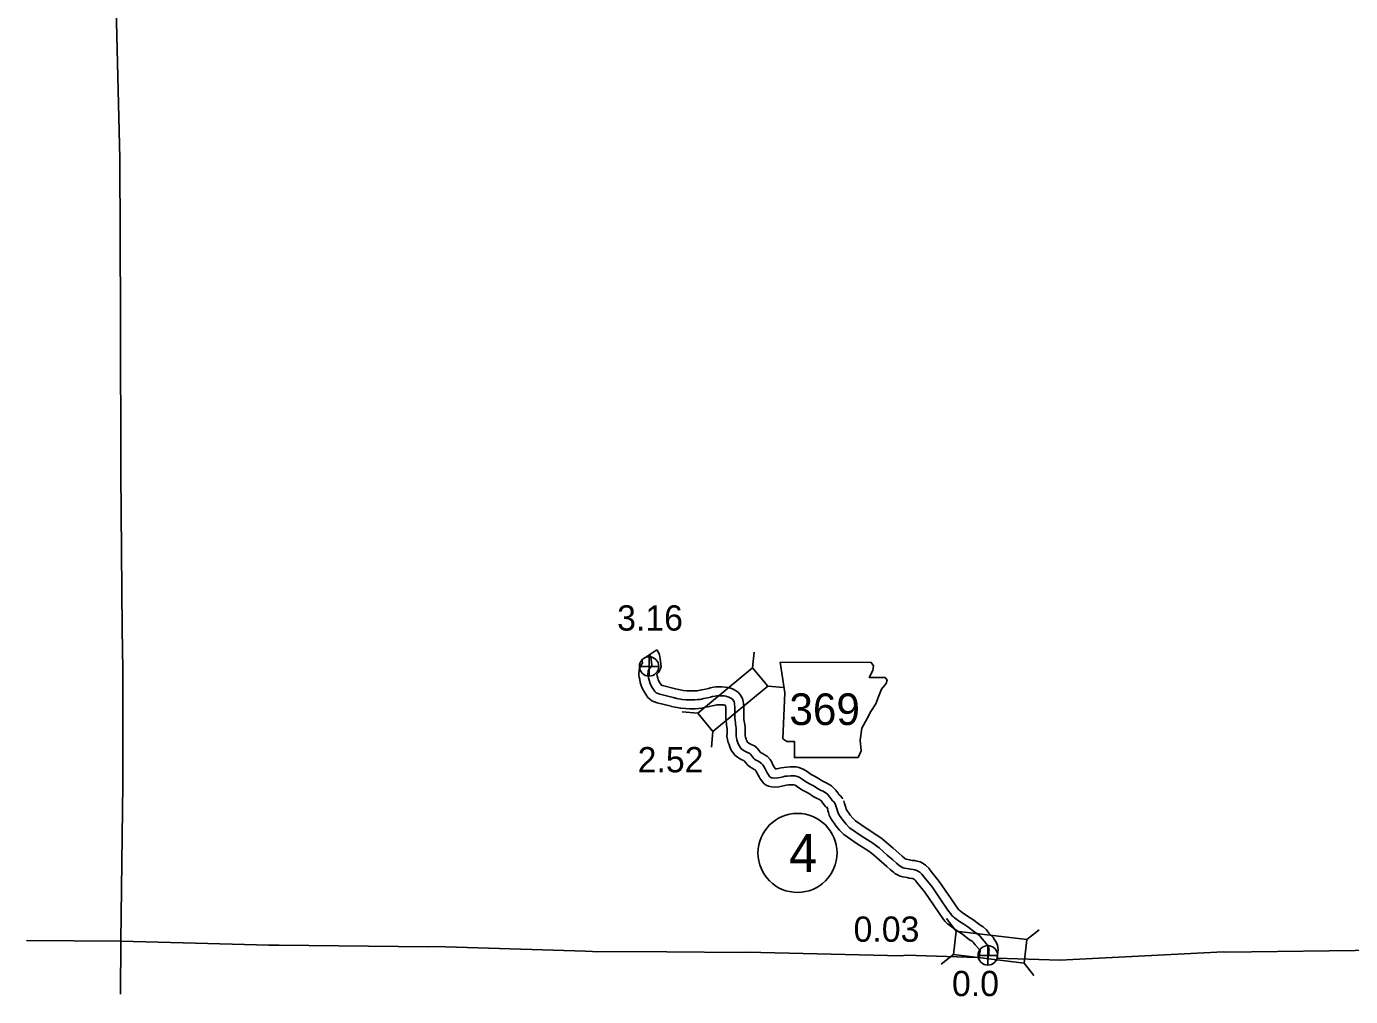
# Model space of a CAD drawing. Extents: x -83719 to 153526, y -11835 to 11446.
# Drawn here: x -5942 to -5205, y -4533 to -3993 of the extents above; entities that cross this region are included whole.
import ezdxf

# ---------------------------------------------------------------- set-up
doc = ezdxf.new("R2010")
doc.units = 0
for name, color, linetype in [('Level 10', 7, 'Continuous'), ('Level 2', 7, 'Continuous'), ('Level 20', 7, 'Continuous'), ('Level 21', 7, 'Continuous'), ('Level 25', 7, 'Continuous'), ('Level 26', 7, 'Continuous'), ('Level 27', 7, 'Continuous'), ('Level 58', 7, 'Continuous'), ('Level 59', 7, 'Continuous')]:
    doc.layers.add(name, color=color, linetype=linetype)

msp = doc.modelspace()

# ---------------------------------------------------------------- linework, layer by layer
at = {"layer": 'Level 10'}
msp.add_line((-5599.67, -4345.38), (-5591.37, -4339.8), dxfattribs=at)
for points in [[(-5589.17, -4347.82), (-5589.57, -4344.57), (-5589.68, -4343.8), (-5589.92, -4342.64), (-5590.45, -4341.35), (-5591.01, -4340.35), (-5591.37, -4339.8)], [(-5583.46, -4371.24), (-5591.14, -4369.26), (-5594.22, -4368.15), (-5595.39, -4367.17), (-5596.31, -4366.36), (-5598.21, -4363.4), (-5599.48, -4361.25), (-5600.09, -4359.66), (-5600.59, -4357.95), (-5600.91, -4356.36), (-5601.18, -4355.1), (-5601.34, -4353.61), (-5601.2, -4351.13), (-5600.85, -4349.8), (-5599.99, -4347.96), (-5599.32, -4347.23)], [(-5599.32, -4347.23), (-5599.48, -4345.86), (-5599.52, -4345.62), (-5599.54, -4345.58), (-5599.67, -4345.38)], [(-5580.95, -4361.56), (-5588.19, -4359.69), (-5588.86, -4359.45), (-5589.69, -4358.16), (-5590.44, -4356.88), (-5590.61, -4356.46), (-5590.87, -4355.55), (-5591.12, -4354.34), (-5591.29, -4353.52), (-5591.3, -4353.41), (-5590.88, -4352.87), (-5590.27, -4352.27), (-5589.51, -4350.8), (-5589.01, -4349.13), (-5589.17, -4347.82)], [(-5581.16, -4361.51), (-5579.18, -4361.94), (-5576.65, -4362.45), (-5574.7, -4362.59), (-5572.92, -4362.72), (-5570.39, -4362.6), (-5568.95, -4362.56), (-5568.1, -4362.46), (-5566.32, -4362.06), (-5564.26, -4361.64), (-5562.69, -4361.26), (-5561.43, -4361), (-5559.79, -4360.66), (-5558.44, -4360.42), (-5557.21, -4360.35), (-5555.17, -4360.4), (-5553.29, -4360.52), (-5551.89, -4360.75), (-5550.37, -4361.14), (-5549.28, -4361.58), (-5547.52, -4362.48), (-5545.91, -4363.58), (-5544.74, -4365), (-5543.61, -4367), (-5543.24, -4368.66), (-5543.15, -4369.63), (-5542.9, -4371.5), (-5542.92, -4373.69), (-5542.97, -4374.7), (-5542.92, -4376.16), (-5542.88, -4377.68), (-5542.84, -4378.64), (-5542.7, -4379.57), (-5542.59, -4380.48), (-5542.44, -4381.41), (-5542.23, -4383.14), (-5542.13, -4384.81), (-5542.16, -4386.66), (-5542.24, -4387.49), (-5542.21, -4387.68), (-5542.01, -4388.42), (-5541.64, -4389.47), (-5541.4, -4390.31), (-5541.31, -4390.5), (-5540.69, -4391.38), (-5540.45, -4391.56), (-5540.21, -4391.73), (-5539.34, -4392.16), (-5538.81, -4392.45), (-5536.9, -4393.2), (-5535.51, -4394.56), (-5534.69, -4395.53), (-5534.07, -4396.44), (-5533.82, -4396.73), (-5533.19, -4397.14), (-5532.08, -4397.75), (-5531.07, -4398.37), (-5529.81, -4399.29), (-5528.36, -4400.78), (-5527.39, -4402.4), (-5526.71, -4403.77), (-5526.36, -4404.4), (-5525.8, -4405.41), (-5525.34, -4406.15), (-5524.65, -4406.1), (-5523.74, -4405.96), (-5522.16, -4405.55), (-5520.61, -4405.28), (-5519.06, -4405.11), (-5517.18, -4404.94), (-5515.49, -4404.88), (-5513.83, -4404.97), (-5512.22, -4405.34), (-5509.91, -4406.25), (-5507.67, -4407.6), (-5505.37, -4409.19), (-5503.18, -4410.4), (-5501.27, -4411.49), (-5499.35, -4412.72), (-5497.74, -4413.54), (-5496.33, -4414.19), (-5495.45, -4414.76), (-5494.08, -4415.56), (-5492.55, -4416.93), (-5491.79, -4417.93), (-5491.29, -4418.56), (-5490.47, -4419.68), (-5489.95, -4420.28), (-5489.17, -4421.12), (-5488.39, -4422.04), (-5487.85, -4422.85)], [(-5583.25, -4371.29), (-5581.22, -4371.73), (-5578.01, -4372.38), (-5575.43, -4372.57), (-5573.04, -4372.74), (-5570, -4372.59), (-5568.24, -4372.54), (-5566.43, -4372.34), (-5564.22, -4371.83), (-5562.1, -4371.41), (-5560.48, -4371.02), (-5559.41, -4370.79), (-5557.92, -4370.49), (-5557.28, -4370.37), (-5557.04, -4370.36), (-5555.59, -4370.39), (-5554.43, -4370.47), (-5553.96, -4370.54), (-5553.48, -4370.67), (-5553.43, -4370.69), (-5553.07, -4370.87), (-5552.9, -4372.12), (-5552.92, -4373.4), (-5552.98, -4374.6), (-5552.92, -4376.47), (-5552.87, -4378.02), (-5552.81, -4379.6), (-5552.6, -4380.94), (-5552.5, -4381.83), (-5552.35, -4382.77), (-5552.2, -4384.04), (-5552.14, -4385.04), (-5552.15, -4386.13), (-5552.31, -4387.84), (-5551.99, -4389.79), (-5551.57, -4391.38), (-5551.18, -4392.46), (-5550.79, -4393.88), (-5549.93, -4395.62), (-5547.98, -4398.39), (-5546.41, -4399.59), (-5545.37, -4400.34), (-5543.98, -4401.02), (-5543.09, -4401.52), (-5542.57, -4401.72), (-5542.05, -4402.49), (-5540.69, -4404.1), (-5539.55, -4404.94), (-5538.3, -4405.74), (-5537.13, -4406.38), (-5536.66, -4406.67), (-5536.38, -4406.88), (-5536.35, -4406.91), (-5536.17, -4407.21), (-5535.56, -4408.44), (-5535.09, -4409.27), (-5534.43, -4410.45), (-5533.95, -4411.25), (-5533.51, -4412.07), (-5532.6, -4413.38), (-5531.6, -4414.5), (-5530.55, -4415.09), (-5529.2, -4415.78), (-5527.52, -4416.16), (-5525.62, -4416.19), (-5523.52, -4416.05), (-5521.71, -4415.76), (-5520.04, -4415.33), (-5519.19, -4415.18), (-5518.07, -4415.06), (-5516.56, -4414.92), (-5515.59, -4414.89), (-5515.24, -4414.91), (-5515.19, -4414.92), (-5514.35, -4415.25), (-5513.1, -4416), (-5510.64, -4417.7), (-5508.08, -4419.12), (-5506.44, -4420.05), (-5504.33, -4421.4), (-5502.12, -4422.53), (-5501.13, -4422.99), (-5500.67, -4423.29), (-5500.02, -4423.67), (-5499.94, -4423.74), (-5499.68, -4424.07), (-5499.24, -4424.63), (-5498.31, -4425.9), (-5497.41, -4426.95), (-5496.64, -4427.77), (-5496.41, -4428.05), (-5496.2, -4428.36)], [(-5496.73, -4427.31), (-5496.41, -4428.19), (-5496.16, -4429.21), (-5495.79, -4430.37), (-5495.37, -4431.93), (-5494.71, -4433.38), (-5493.82, -4434.87), (-5492.71, -4436.28), (-5491.67, -4437.86), (-5489.7, -4440.14), (-5487.31, -4442.7), (-5479.82, -4447.82), (-5473.94, -4451.6), (-5471.91, -4453.07), (-5470.66, -4454.01), (-5466.29, -4457.88), (-5463.3, -4460.4), (-5461.27, -4462.33), (-5459.67, -4463.6), (-5458.77, -4464.31), (-5457.41, -4465.14), (-5455.94, -4465.86), (-5454.44, -4466.21), (-5452.02, -4466.65), (-5450.83, -4466.92), (-5449.32, -4467.08), (-5448.84, -4467.17), (-5448.51, -4467.25), (-5448.21, -4467.42), (-5448.02, -4467.54), (-5447.5, -4468.05), (-5446.45, -4469.46), (-5442.11, -4474.77), (-5437.35, -4481.76), (-5433.82, -4486.89), (-5432.95, -4488.28), (-5431.7, -4489.92), (-5430.77, -4491.1), (-5429.58, -4492.27), (-5428.67, -4492.99), (-5427.34, -4494.04), (-5426.24, -4494.82), (-5424.71, -4495.84), (-5423.24, -4496.81), (-5421.17, -4498.16), (-5417.21, -4501.18), (-5415.71, -4502.09), (-5415.24, -4502.51), (-5414.12, -4504), (-5411.82, -4506.46), (-5411.55, -4506.81)], [(-5487.33, -4423.9), (-5486.82, -4425.28), (-5486.52, -4426.52), (-5486.2, -4427.56), (-5485.93, -4428.54), (-5485.83, -4428.74), (-5485.57, -4429.18), (-5484.59, -4430.42), (-5483.67, -4431.83), (-5482.27, -4433.45), (-5480.76, -4435.06), (-5474.29, -4439.48), (-5468.3, -4443.33), (-5465.97, -4445.02), (-5464.33, -4446.26), (-5459.76, -4450.31), (-5456.63, -4452.94), (-5454.7, -4454.77), (-5453.47, -4455.75), (-5453.04, -4456.09), (-5452.58, -4456.37), (-5452.41, -4456.41), (-5450.02, -4456.85), (-5449.21, -4457.03), (-5447.86, -4457.18), (-5446.67, -4457.4), (-5444.72, -4457.9), (-5443.08, -4458.84), (-5441.8, -4459.64), (-5439.95, -4461.45), (-5438.58, -4463.29), (-5434.09, -4468.78), (-5429.1, -4476.11), (-5425.46, -4481.39), (-5424.71, -4482.59), (-5423.8, -4483.8), (-5423.32, -4484.41), (-5422.95, -4484.77), (-5422.46, -4485.16), (-5421.37, -4486.02), (-5420.59, -4486.56), (-5419.17, -4487.51), (-5417.75, -4488.45), (-5415.4, -4489.99), (-5411.57, -4492.91), (-5409.72, -4494.03), (-5407.84, -4495.72), (-5406.46, -4497.55), (-5404.18, -4499.99), (-5403.6, -4500.74)], [(-5403.67, -4500.66), (-5403.27, -4501.17), (-5402.64, -4502.1), (-5401.71, -4504.2), (-5401.48, -4505.6), (-5401.41, -4506.81), (-5401.45, -4508.07), (-5401.65, -4509.76), (-5402.21, -4512.87)], [(-5411.61, -4506.73), (-5411.42, -4506.98), (-5411.43, -4507.3), (-5411.55, -4508.28), (-5412.05, -4511.12)]]:
    msp.add_lwpolyline(points, dxfattribs=at)
at = {"layer": 'Level 2'}
for points in [[(-5888.79, -4350.84), (-5889.01, -4328.16), (-5889.9, -4241.58), (-5890.03, -4154.16), (-5890.33, -4066.34), (-5892.41, -3982.54), (-5891.92, -3891.71), (-5891.61, -3804.63), (-5891.48, -3790.57)], [(-5889.89, -4502), (-5888.72, -4414.54), (-5888.79, -4350.84)], [(-5942.35, -4501.67), (-5889.89, -4502), (-5848.25, -4503.09)], [(-5889.89, -4502), (-5890.01, -4531.6)], [(-5848.25, -4503.09), (-5807.49, -4504.14), (-5801.72, -4504.25), (-5718.91, -4505.19), (-5715.01, -4505.05), (-5631.02, -4507.48), (-5627.23, -4507.74), (-5585.72, -4508.02)], [(-5402.09, -4511.42), (-5366.9, -4512.56), (-5275.81, -4507.98), (-5274.74, -4508.11), (-5188.1, -4507.07), (-5186.56, -4507.13), (-5098.78, -4506.28), (-5097.22, -4506.14), (-5010.45, -4504.4), (-5008.61, -4504.35), (-4957.4, -4504.13)], [(-5585.72, -4508.02), (-5544.09, -4508.32), (-5541.19, -4508.13), (-5455.06, -4510.1), (-5452.73, -4509.78), (-5412.91, -4511.07)]]:
    msp.add_lwpolyline(points, dxfattribs=at)
at = {"layer": 'Level 20'}
for p, q in [((-5538.05, -4349.87), (-5537.22, -4341.11)), ((-5529.63, -4360.04), (-5520.87, -4360.87)), ((-5568.56, -4375.11), (-5577.32, -4374.28)), ((-5560.15, -4385.28), (-5560.97, -4394.04)), ((-5424.63, -4496.36), (-5430.06, -4489.44)), ((-5385.32, -4501.12), (-5378.4, -4495.69)), ((-5426.22, -4509.47), (-5433.14, -4514.9)), ((-5386.91, -4514.22), (-5381.48, -4521.15))]:
    msp.add_line(p, q, dxfattribs=at)
for points in [[(-5538.05, -4349.87), (-5568.56, -4375.11), (-5560.15, -4385.28), (-5529.63, -4360.04)], [(-5385.32, -4501.12), (-5424.63, -4496.36), (-5426.22, -4509.47), (-5386.91, -4514.22)]]:
    msp.add_lwpolyline(points, close=True, dxfattribs=at)
at = {"layer": 'Level 21'}
msp.add_lwpolyline([(-5522.69, -4346.77), (-5520.15, -4363.69), (-5521.28, -4389.35), (-5519.02, -4390.76), (-5514.79, -4390.76), (-5514.79, -4399.78), (-5479.27, -4399.78), (-5477.57, -4396.12), (-5478.14, -4390.2), (-5477.29, -4383.43), (-5474.19, -4378.07), (-5472.22, -4374.12), (-5469.4, -4369.89), (-5467.71, -4365.38), (-5466.3, -4361.72), (-5463.76, -4358.62), (-5463.19, -4356.64), (-5464.32, -4355.23), (-5473.06, -4355.23), (-5471.09, -4351.28), (-5470.81, -4348.75), (-5471.98, -4346.8)], close=True, dxfattribs=at)
at = {"layer": 'Level 26'}
for p, q in [((-5601.09, -4349.07), (-5590.25, -4349.07)), ((-5595.67, -4354.48), (-5595.67, -4343.65)), ((-5412.5, -4509.92), (-5401.67, -4509.92)), ((-5407.09, -4515.33), (-5407.09, -4504.5))]:
    msp.add_line(p, q, dxfattribs=at)
for centre in [(-5595.67, -4349.07), (-5407.09, -4509.92)]:
    msp.add_circle(centre, 5.42, dxfattribs=at)
at = {"layer": 'Level 27'}
msp.add_circle((-5513.05, -4452.88), 22, dxfattribs=at)
at = {"layer": 'Level 59'}
for points in [[(-5582.21, -4366.4), (-5589.67, -4364.48), (-5591.69, -4363.75), (-5592.13, -4363.38), (-5592.48, -4363.07), (-5593.95, -4360.78), (-5594.96, -4359.07), (-5595.35, -4358.06), (-5595.73, -4356.75), (-5596.01, -4355.35), (-5596.23, -4354.31), (-5596.32, -4353.48), (-5596.24, -4351.91), (-5596.13, -4351.51), (-5595.79, -4350.78), (-5595.49, -4350.45), (-5595.05, -4350.09), (-5594.61, -4349.53), (-5594.34, -4349.26), (-5594.17, -4348.93), (-5594.1, -4348.7), (-5594.14, -4348.43)], [(-5594.14, -4348.43), (-5594.53, -4345.22), (-5594.6, -4344.65), (-5594.72, -4344.12), (-5594.96, -4343.52), (-5595.27, -4342.96), (-5595.52, -4342.59)], [(-5582.21, -4366.4), (-5580.2, -4366.83), (-5577.33, -4367.41), (-5575.06, -4367.58), (-5572.98, -4367.73), (-5570.2, -4367.6), (-5568.6, -4367.55), (-5567.27, -4367.4), (-5565.27, -4366.95), (-5563.18, -4366.52), (-5561.58, -4366.14), (-5560.42, -4365.89), (-5558.86, -4365.58), (-5557.86, -4365.4), (-5557.13, -4365.36), (-5555.38, -4365.4), (-5553.86, -4365.49), (-5552.93, -4365.65), (-5551.92, -4365.91), (-5551.36, -4366.13), (-5550.08, -4366.79), (-5549.31, -4367.31), (-5548.87, -4367.84), (-5548.33, -4368.81), (-5548.19, -4369.44), (-5548.12, -4370.21), (-5547.9, -4371.81), (-5547.92, -4373.55), (-5547.97, -4374.65), (-5547.92, -4376.32), (-5547.87, -4377.85), (-5547.83, -4379.12), (-5547.65, -4380.26), (-5547.54, -4381.16), (-5547.4, -4382.09), (-5547.22, -4383.59), (-5547.14, -4384.93), (-5547.15, -4386.4), (-5547.28, -4387.67), (-5547.1, -4388.73), (-5546.79, -4389.9), (-5546.41, -4390.96), (-5546.1, -4392.1), (-5545.62, -4393.06), (-5544.34, -4394.88), (-5543.43, -4395.58), (-5542.79, -4396.04), (-5541.66, -4396.59), (-5540.95, -4396.99), (-5539.67, -4397.49), (-5539.18, -4397.97), (-5538.67, -4398.57), (-5538.06, -4399.46), (-5537.25, -4400.42), (-5536.72, -4400.82), (-5535.74, -4401.44), (-5534.6, -4402.06), (-5533.87, -4402.52), (-5533.1, -4403.08), (-5532.36, -4403.84), (-5531.78, -4404.81), (-5531.13, -4406.1), (-5530.73, -4406.83), (-5530.12, -4407.93), (-5529.61, -4408.76), (-5529.23, -4409.46), (-5528.66, -4410.29), (-5528.42, -4410.55), (-5528.19, -4410.68), (-5527.49, -4411.04), (-5526.92, -4411.17), (-5525.75, -4411.19), (-5524.09, -4411.07), (-5522.72, -4410.86), (-5521.1, -4410.44), (-5519.9, -4410.23), (-5518.57, -4410.08), (-5516.87, -4409.93), (-5515.54, -4409.88), (-5514.54, -4409.94), (-5513.7, -4410.13), (-5512.13, -4410.75), (-5510.39, -4411.8), (-5508.01, -4413.45), (-5505.63, -4414.76), (-5503.85, -4415.77), (-5501.84, -4417.06), (-5499.93, -4418.04), (-5498.73, -4418.59), (-5498.06, -4419.02), (-5497.05, -4419.61), (-5496.24, -4420.34), (-5495.74, -4421), (-5495.27, -4421.6), (-5494.39, -4422.79), (-5493.68, -4423.62), (-5492.91, -4424.44), (-5492.4, -4425.04), (-5492.03, -4425.6)], [(-5492.03, -4425.6), (-5491.62, -4426.74), (-5491.34, -4427.87), (-5490.99, -4428.97), (-5490.65, -4430.23), (-5490.27, -4431.06), (-5489.7, -4432.03), (-5488.65, -4433.35), (-5487.67, -4434.84), (-5485.99, -4436.8), (-5484.03, -4438.88), (-5477.06, -4443.65), (-5471.12, -4447.47), (-5468.94, -4449.05), (-5467.5, -4450.13), (-5463.03, -4454.09), (-5459.97, -4456.67), (-5457.98, -4458.55), (-5456.57, -4459.67), (-5455.9, -4460.2), (-5455, -4460.76), (-5454.26, -4461.12), (-5453.43, -4461.31), (-5451.02, -4461.75), (-5450.02, -4461.98), (-5448.59, -4462.13), (-5447.75, -4462.29), (-5446.62, -4462.58), (-5445.65, -4463.13), (-5444.91, -4463.59), (-5443.73, -4464.75), (-5442.51, -4466.37), (-5438.1, -4471.77), (-5433.23, -4478.94), (-5429.64, -4484.14), (-5428.83, -4485.44), (-5427.75, -4486.86), (-5427.04, -4487.76), (-5426.27, -4488.52), (-5425.56, -4489.08), (-5424.35, -4490.03), (-5423.41, -4490.69), (-5421.94, -4491.68), (-5420.5, -4492.63), (-5418.28, -4494.08), (-5414.39, -4497.04), (-5412.71, -4498.06), (-5411.54, -4499.12), (-5410.29, -4500.78), (-5408, -4503.22), (-5407.58, -4503.78)], [(-5407.64, -4503.69), (-5407.33, -4504.1), (-5407.03, -4504.54), (-5406.54, -4505.64), (-5406.46, -4506.16), (-5406.41, -4506.87), (-5406.44, -4507.69), (-5406.6, -4509.02), (-5407.13, -4512)]]:
    msp.add_lwpolyline(points, dxfattribs=at)

# ---------------------------------------------------------------- texts
at = {"layer": 'Level 21'}
msp.add_text('369', height=17.6, dxfattribs=at).set_placement((-5517.56, -4381.66))
at = {"layer": 'Level 25'}
for s, p in [('3.16', (-5613.49, -4329.11)), ('0.0', (-5427.03, -4532.61))]:
    msp.add_text(s, height=14.08, dxfattribs=at).set_placement(p)
at = {"layer": 'Level 27'}
msp.add_text('4', height=21.12, dxfattribs=at).set_placement((-5517.77, -4463.44))
at = {"layer": 'Level 58'}
for s, p in [('2.52', (-5602.04, -4408.01)), ('0.03', (-5481.82, -4502.35))]:
    msp.add_text(s, height=14.08, dxfattribs=at).set_placement(p)

doc.saveas('drawing.dxf')
